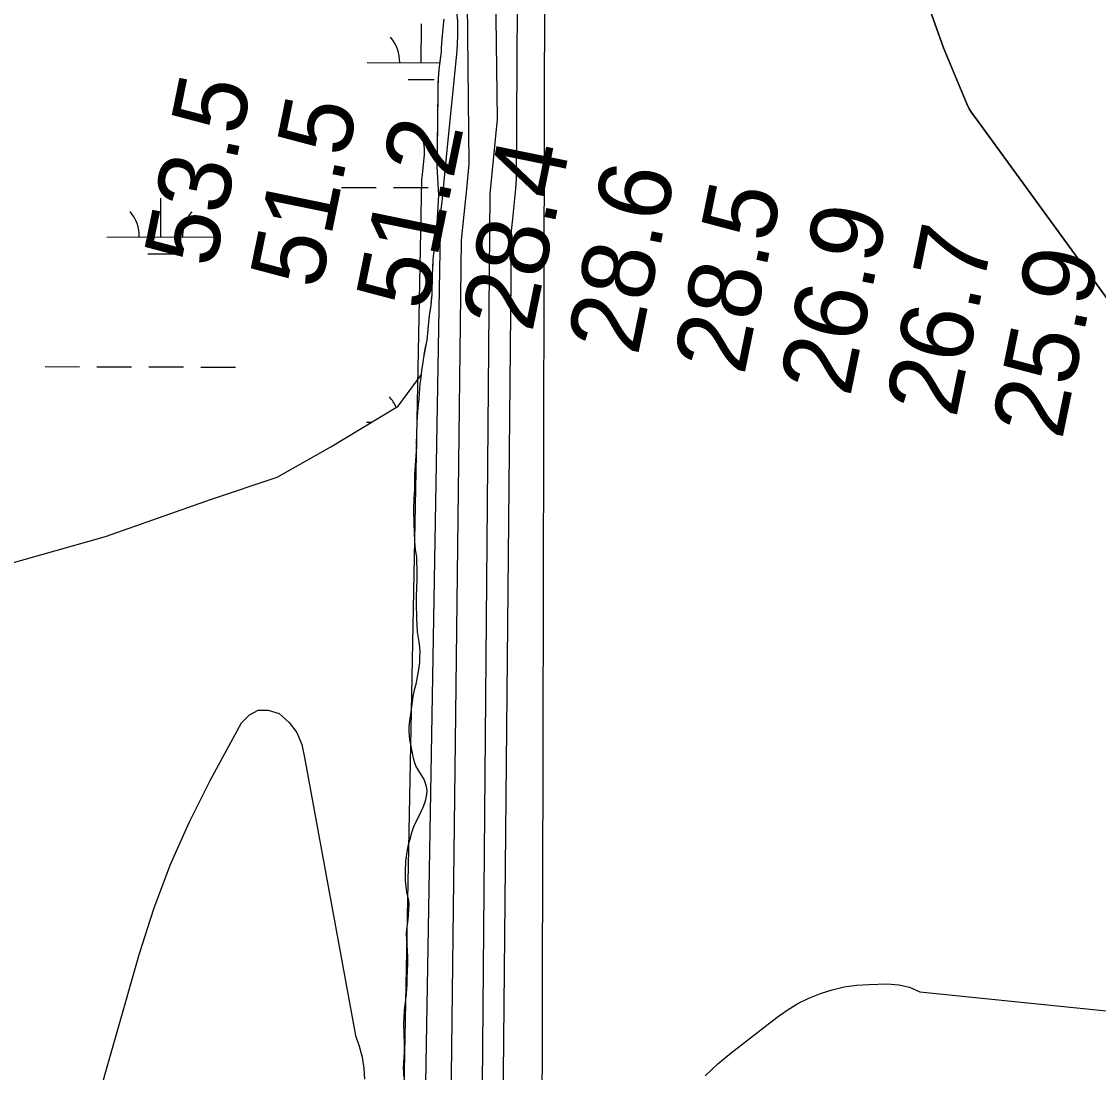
# Model space of a CAD drawing. Extents: x 3172297 to 3210190, y 958463 to 983887.
# Drawn here: x 3196941 to 3197937, y 974361 to 975333 of the extents above; entities that cross this region are included whole.
import ezdxf

# ---------------------------------------------------------------- set-up
doc = ezdxf.new("R2010")
doc.units = 0
for name, color, linetype in [('V-GRID-MAJR', 7, 'Continuous'), ('V-RIVR-RANG', 7, 'Continuous'), ('V-SITE-VEGE', 7, 'Continuous'), ('V-TOPO-DPTH', 7, 'Continuous'), ('V-TOPO-MAJR', 7, 'Continuous'), ('V-TOPO-MINR', 7, 'Continuous'), ('V-WETL-SWMP', 7, 'Continuous')]:
    doc.layers.add(name, color=color, linetype=linetype)

msp = doc.modelspace()

# ---------------------------------------------------------------- linework, layer by layer
at = {"layer": 'V-GRID-MAJR'}
msp.add_spline([(3197398.31, 963867.9), (3197412.41, 969928.19), (3197426.52, 975991.57), (3197440.63, 982054.99), (3197440.64, 982058.03)], degree=3, dxfattribs=at)
at = {"layer": 'V-SITE-VEGE'}
for p, q in [((3197331.48, 975329.95), (3197332.02, 975335.25)), ((3197331.02, 975323.44), (3197331.48, 975329.95)), ((3197329.93, 975313.26), (3197331.02, 975323.44)), ((3197329.14, 975300.96), (3197329.54, 975305.06)), ((3197329.54, 975305.06), (3197329.81, 975308.45)), ((3197329.81, 975308.45), (3197329.93, 975313.26)), ((3197327.56, 975288.86), (3197329.14, 975300.96)), ((3197326.97, 975280.87), (3197327.56, 975288.86)), ((3197326.58, 975271.68), (3197326.97, 975280.87)), ((3197326.55, 975262.98), (3197326.58, 975271.68)), ((3197326.32, 975251.74), (3197326.55, 975262.98)), ((3197326.37, 975240.57), (3197326.32, 975251.74)), ((3197325.69, 975202.4), (3197326.37, 975240.57)), ((3197325.78, 975199.15), (3197325.69, 975202.4)), ((3197327.33, 975172.61), (3197325.78, 975199.15)), ((3197325.03, 975135.98), (3197327.33, 975172.61)), ((3197322.33, 975116.07), (3197325.03, 975135.98)), ((3197322.06, 975112.89), (3197322.33, 975116.07)), ((3197321.74, 975105.18), (3197322.06, 975112.89)), ((3197321.01, 975080.65), (3197321.28, 975098.82)), ((3197321.28, 975098.82), (3197321.74, 975105.18)), ((3197319.99, 975070.89), (3197321.01, 975080.65)), ((3197318.69, 975061.48), (3197319.99, 975070.89)), ((3197317.06, 975045.08), (3197318.69, 975061.48)), ((3197313.55, 975024.21), (3197316.31, 975038.43)), ((3197316.31, 975038.43), (3197317.06, 975045.08)), ((3197311.56, 975010.49), (3197312.59, 975018.05)), ((3197312.59, 975018.05), (3197313.55, 975024.21)), ((3197310.81, 975003.91), (3197311.56, 975010.49)), ((3197309.59, 974994), (3197309.92, 974997.75)), ((3197309.92, 974997.75), (3197310.81, 975003.91)), ((3197309, 974984.18), (3197309.59, 974994)), ((3197307.25, 974962.96), (3197308.18, 974976.33)), ((3197308.18, 974976.33), (3197309, 974984.18)), ((3197306.74, 974951.16), (3197307.25, 974962.96)), ((3197306.63, 974942.96), (3197306.74, 974951.16)), ((3197305, 974914.25), (3197306.72, 974939.92)), ((3197306.72, 974939.92), (3197306.63, 974942.96)), ((3197304.87, 974910.5), (3197305, 974914.25)), ((3197304.92, 974899.47), (3197304.87, 974910.5)), ((3197304.53, 974892.83), (3197304.92, 974899.47)), ((3197304.15, 974881.66), (3197304.53, 974892.83)), ((3197304.35, 974869.14), (3197304.15, 974881.66)), ((3197304.99, 974852.6), (3197304.35, 974869.14)), ((3197305.73, 974844.55), (3197304.99, 974852.6)), ((3197306.31, 974841.58), (3197305.73, 974844.55)), ((3197306.75, 974837.91), (3197306.31, 974841.58)), ((3197307.1, 974822.93), (3197306.75, 974837.91)), ((3197306.56, 974801.43), (3197307.05, 974817.34)), ((3197307.05, 974817.34), (3197307.1, 974822.93)), ((3197306.52, 974795.5), (3197306.56, 974801.43)), ((3197306.87, 974780.72), (3197306.52, 974795.5)), ((3197307.1, 974774.86), (3197306.87, 974780.72)), ((3197307.62, 974768.85), (3197307.1, 974774.86)), ((3197309.08, 974759.46), (3197307.62, 974768.85)), ((3197309.52, 974754.86), (3197309.08, 974759.46)), ((3197309.83, 974750.34), (3197309.52, 974754.86)), ((3197309.71, 974745.54), (3197309.83, 974750.34)), ((3197308.77, 974733.86), (3197309.73, 974740.23)), ((3197309.73, 974740.23), (3197309.71, 974745.54)), ((3197306.21, 974720.35), (3197307.6, 974727.21)), ((3197307.6, 974727.21), (3197308.08, 974730.61)), ((3197308.08, 974730.61), (3197308.77, 974733.86)), ((3197305.03, 974716.24), (3197306.21, 974720.35)), ((3197301.52, 974694.74), (3197303.58, 974708.75)), ((3197303.58, 974708.75), (3197305.03, 974716.24)), ((3197300.09, 974683.85), (3197300.77, 974688.45)), ((3197300.77, 974688.45), (3197301.52, 974694.74)), ((3197299.75, 974680.67), (3197300.09, 974683.85)), ((3197299.77, 974676.07), (3197299.75, 974680.67)), ((3197300.37, 974669), (3197299.77, 974676.07)), ((3197303.77, 974651.77), (3197300.37, 974669)), ((3197304.77, 974648.46), (3197303.77, 974651.77)), ((3197306.06, 974644.78), (3197304.77, 974648.46)), ((3197308.12, 974640.97), (3197306.06, 974644.78)), ((3197313.46, 974632.73), (3197308.12, 974640.97)), ((3197314.54, 974629.76), (3197313.46, 974632.73)), ((3197315.9, 974625.25), (3197314.54, 974629.76)), ((3197315.25, 974613.65), (3197316.22, 974618.25)), ((3197316.55, 974622.28), (3197315.9, 974625.25)), ((3197316.22, 974618.25), (3197316.55, 974622.28)), ((3197312.73, 974606.5), (3197314.34, 974610.54)), ((3197314.34, 974610.54), (3197315.25, 974613.65)), ((3197307.97, 974597.08), (3197309.65, 974599.91)), ((3197309.65, 974599.91), (3197311.12, 974603.03)), ((3197311.12, 974603.03), (3197312.73, 974606.5)), ((3197302.79, 974584.83), (3197304.19, 974588.72)), ((3197304.19, 974588.72), (3197307.97, 974597.08)), ((3197299.59, 974573.15), (3197300.91, 974577.96)), ((3197300.91, 974577.96), (3197301.61, 974580.93)), ((3197301.61, 974580.93), (3197302.79, 974584.83)), ((3197298.35, 974566.99), (3197299.59, 974573.15)), ((3197296.84, 974556.66), (3197298.35, 974566.99)), ((3197296.32, 974546.55), (3197296.84, 974556.66)), ((3197296.29, 974538.71), (3197296.32, 974546.55)), ((3197296.58, 974535.24), (3197296.29, 974538.71)), ((3197297.67, 974528.04), (3197296.58, 974535.24)), ((3197299.33, 974520.27), (3197297.67, 974528.04)), ((3197299.63, 974516.52), (3197299.33, 974520.27)), ((3197299.18, 974506.7), (3197299.51, 974512.35)), ((3197299.51, 974512.35), (3197299.63, 974516.52)), ((3197297.55, 974493.4), (3197298.78, 974502.52)), ((3197298.78, 974502.52), (3197299.18, 974506.7)), ((3197297.35, 974489.37), (3197297.55, 974493.4)), ((3197297.82, 974478.98), (3197297.35, 974489.37)), ((3197298.51, 974468.1), (3197297.82, 974478.98)), ((3197298.35, 974455.23), (3197298.54, 974461.73)), ((3197298.54, 974461.73), (3197298.51, 974468.1)), ((3197297.92, 974442.58), (3197298.03, 974448.44)), ((3197298.03, 974448.44), (3197298.35, 974455.23)), ((3197297.25, 974434.02), (3197297.92, 974442.58)), ((3197295.95, 974423.55), (3197297.25, 974434.02)), ((3197295.09, 974411.18), (3197295.54, 974419.24)), ((3197295.54, 974419.24), (3197295.95, 974423.55)), ((3197294.96, 974406.94), (3197295.09, 974411.18)), ((3197295.22, 974395.98), (3197294.96, 974406.94)), ((3197295.54, 974388.98), (3197295.22, 974395.98)), ((3197295.48, 974385.87), (3197295.54, 974388.98)), ((3197295.1, 974376.26), (3197295.44, 974379.37)), ((3197295.44, 974379.37), (3197295.57, 974382.55)), ((3197295.57, 974382.55), (3197295.48, 974385.87)), ((3197294.65, 974365.65), (3197294.71, 974369.33)), ((3197294.71, 974369.33), (3197295.1, 974376.26)), ((3197294.81, 974361.69), (3197294.65, 974365.65)), ((3197294.83, 974357.38), (3197294.81, 974361.69))]:
    msp.add_line(p, q, dxfattribs=at)
at = {"layer": 'V-TOPO-DPTH'}
msp.add_lwpolyline([(3197961.42, 975054.84), (3197823.61, 975244.14), (3197820.36, 975248.12), (3197817.68, 975252.5), (3197815.38, 975257.15), (3197794, 975308.92), (3197783, 975340.04), (3197686.4, 975911.11), (3197436.47, 976785.83)], dxfattribs=at)
at = {"layer": 'V-TOPO-MAJR'}
msp.add_lwpolyline([(3197283.18, 976777.67), (3197349.56, 976005.85), (3197349.16, 975990.97), (3197348.68, 975976.1), (3197348.07, 975961.23), (3197347.39, 975946.36), (3197355, 975201.63), (3197352.66, 975178.08), (3197350.22, 975154.55), (3197347.71, 975131.02), (3197336.2, 974152), (3197332.34, 974132.39), (3197328.39, 974112.8), (3197426.9, 972898.59), (3197409.68, 971735.99)], dxfattribs=at)
at = {"layer": 'V-TOPO-MINR'}
for points in [[(3197351.78, 976809.22), (3197400.99, 976006.5), (3197401.02, 975988.92), (3197400.96, 975971.34), (3197400.78, 975953.75), (3197400.52, 975936.17), (3197400.09, 975913.51), (3197400.2, 975907.28), (3197400.62, 975901.09), (3197401.48, 975894.94), (3197402.65, 975888.83), (3197398.87, 975187.69), (3197398.02, 975178.4), (3197397.14, 975169.11), (3197396.23, 975159.82), (3197395.3, 975150.54), (3197393.89, 975136.8), (3197393.74, 975134.39), (3197393.73, 975131.99), (3197394.25, 975127.2), (3197384.39, 974103.29)], [(3197260.65, 976798.86), (3197329.78, 976074.41), (3197331.03, 976063.35), (3197331.5, 976052.22), (3197331.46, 976041.06), (3197329.37, 975987.69), (3197329.15, 975982.8), (3197328.92, 975977.91), (3197328.64, 975973.02), (3197328.33, 975968.13), (3197340.85, 975360.7), (3197343.04, 975347.11), (3197344.39, 975333.47), (3197344.5, 975319.77), (3197343.78, 975306.03), (3197334.14, 975207.93), (3197332.86, 975195.14), (3197331.54, 975182.35), (3197330.18, 975169.57), (3197328.79, 975156.78), (3197311.05, 974136.85)], [(3197436.47, 976785.83), (3197686.4, 975911.11), (3197783, 975340.04), (3197794, 975308.92), (3197815.38, 975257.15), (3197817.68, 975252.5), (3197820.36, 975248.12), (3197823.61, 975244.14), (3197961.42, 975054.84)], [(3197324.52, 976653.25), (3197373.47, 976027.92), (3197373.15, 976000.91), (3197372.69, 975973.9), (3197372.02, 975946.9), (3197381.08, 975242.99), (3197377.81, 975208.33), (3197374.45, 975173.67), (3197365.73, 974170.18), (3197359.68, 974137.53), (3197353.51, 974104.9), (3197477.75, 972841.01), (3197437.28, 971737.92)], [(3197310.63, 975228.2), (3197311.61, 975225.77), (3197312.39, 975223.26), (3197313.03, 975220.71), (3197313.46, 975218.11), (3197313.72, 975215.51), (3197313.73, 975212.89), (3197313.59, 975210.26), (3197311.66, 975191.29), (3197311.16, 975186.47), (3197290.51, 974124.74), (3197290.5, 974124.71), (3197290.5, 974124.7), (3197290.49, 974124.68), (3197370.67, 972883.99), (3197365.52, 972869.9), (3197360.11, 972855.91), (3197177.19, 972401.81), (3197156.24, 972356.67), (3197149.83, 972345.02)], [(3197078.63, 974552.94), (3197096.32, 974592.42), (3197115.78, 974631.18), (3197144.76, 974684.44), (3197152.09, 974691.94), (3197160.19, 974696.4), (3197169.43, 974696.31), (3197179.44, 974693.18), (3197188.72, 974684.96), (3197196.03, 974675.62), (3197200.41, 974664.59), (3197202.83, 974652.43), (3197250.29, 974395.49), (3197253.58, 974385.48), (3197256.23, 974375.41), (3197257.99, 974365.24), (3197258.41, 974354.93)], [(3196986.48, 974247.53), (3197050.3, 974471.09), (3197063.58, 974512.37), (3197078.63, 974552.94)], [(3197573.42, 974358.13), (3197585.22, 974369.01), (3197597.58, 974379.34), (3197640.12, 974412.32), (3197649.52, 974418.92), (3197659.26, 974424.88), (3197669.52, 974429.9), (3197680.13, 974434.28), (3197691.11, 974437.63), (3197702.22, 974440.26), (3197713.54, 974441.81), (3197724.98, 974442.63), (3197741.92, 974443.03), (3197752.5, 974442.17), (3197762.64, 974439.97), (3197772.13, 974435.75), (3197983.86, 974414.02), (3197993.54, 974411.58), (3198001.83, 974407.34), (3198363.2, 973886.07)]]:
    msp.add_lwpolyline(points, dxfattribs=at)
at = {"layer": 'V-WETL-SWMP'}
for p, q in [((3197311.02, 975295.03), (3197311.11, 975331.03)), ((3197261.02, 975295.15), (3197328.37, 975294.99)), ((3197298.98, 975279.63), (3197322.98, 975279.57)), ((3197237.33, 975179.78), (3197269.33, 975179.7)), ((3197285.33, 975179.66), (3197317.33, 975179.58)), ((3197070.15, 975133.76), (3197070.24, 975169.76)), ((3197020.15, 975133.89), (3197120.15, 975133.64)), ((3197058.11, 975118.36), (3197082.11, 975118.3)), ((3196963.01, 975013.96), (3196995.01, 975013.88)), ((3197011.01, 975013.84), (3197043.01, 975013.76)), ((3197059.01, 975013.72), (3197091.01, 975013.64)), ((3197107.01, 975013.6), (3197139.01, 975013.52)), ((3197260.2, 974962.48), (3197264.81, 974962.47))]:
    msp.add_line(p, q, dxfattribs=at)
msp.add_lwpolyline([(3196925.32, 974830.28), (3197018.79, 974856.72), (3197117.01, 974891.29), (3197177.76, 974911.81), (3197227.33, 974939.83), (3197289.59, 974977.44), (3197311.13, 975006.65), (3197311.56, 975010.48), (3197312.59, 975018.05), (3197313.55, 975024.21), (3197314.1, 975027.18), (3197314.93, 975031.64), (3197316.31, 975038.43), (3197317.06, 975045.08), (3197317.74, 975052.08), (3197318.35, 975058.02), (3197318.69, 975061.48), (3197319.37, 975066.58), (3197319.99, 975070.89), (3197320.53, 975075.98), (3197321, 975080.65), (3197321.12, 975085.81), (3197321.17, 975091.96), (3197321.28, 975098.82), (3197321.74, 975105.18), (3197321.94, 975109.28), (3197322.06, 975112.89), (3197322.33, 975116.07), (3197325.03, 975135.98), (3197327.33, 975172.61), (3197325.78, 975199.15), (3197325.69, 975202.4), (3197325.81, 975206.5), (3197325.86, 975211.87), (3197325.97, 975220), (3197326.09, 975223.82), (3197326.13, 975230.04), (3197326.26, 975234.21), (3197326.37, 975240.57), (3197326.35, 975245.03), (3197326.32, 975251.74), (3197326.44, 975256.2), (3197326.55, 975262.98), (3197326.58, 975271.68), (3197326.71, 975275.57), (3197326.97, 975280.87), (3197327.23, 975284.12), (3197327.57, 975288.86), (3197328.46, 975295.65), (3197329.14, 975300.96), (3197329.54, 975305.06), (3197329.81, 975308.45), (3197329.93, 975313.26), (3197330.34, 975316.87), (3197331.02, 975323.44), (3197331.48, 975329.95), (3197332.02, 975335.25)], dxfattribs=at)
for centre, start, end in [((3197255.78, 975295.64), 359.0865, 40.63016), ((3197014.91, 975134.37), 359.0865, 40.63016), ((3197125.39, 975134.1), 139.0865, 180.63016), ((3197254.96, 974962.97), 22.12539, 40.63016)]:
    msp.add_arc(centre, 35.25, start, end, dxfattribs=at)

# ---------------------------------------------------------------- texts
at = {"layer": 'V-RIVR-RANG'}
for s, p in [('53.5', (3197119.41, 975104.01)), ('51.5', (3197217.43, 975084.22)), ('51.2', (3197315.45, 975064.43)), ('28.4', (3197413.48, 975044.64)), ('28.6', (3197511.13, 975023.03)), ('28.5', (3197609.52, 975005.05)), ('26.9', (3197707.49, 974985)), ('26.7', (3197805.56, 974965.47)), ('25.9', (3197903.53, 974945.42))]:
    msp.add_text(s, height=67, rotation=78.43833, dxfattribs=at).set_placement(p)

doc.saveas('drawing.dxf')
